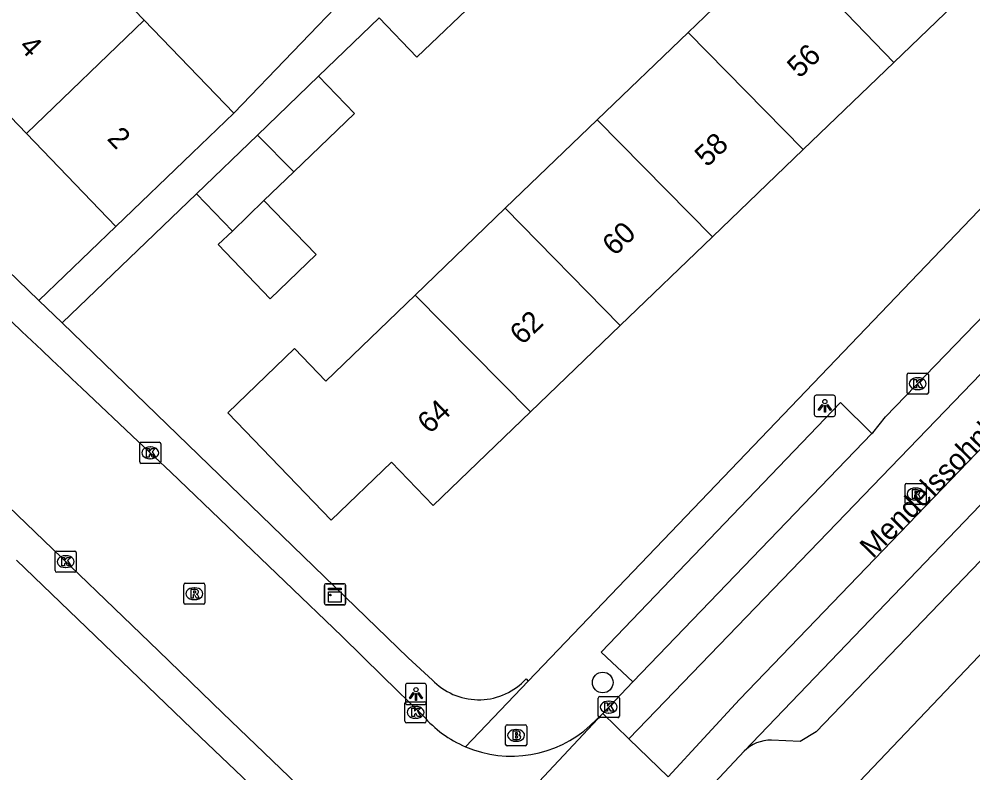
# Model space of a CAD drawing. Extents: x 159040 to 160094, y 381214 to 382518.
# Drawn here: x 159553.25 to 159598.33, y 382041.78 to 382077.42 of the extents above; entities that cross this region are included whole.
import ezdxf

# ---------------------------------------------------------------- set-up
doc = ezdxf.new("R2010")
doc.units = 0
for name, color, linetype in [('IMGEO_Boom', 7, 'Continuous'), ('IMGEO_Brandkraan', 7, 'Continuous'), ('IMGEO_Kast', 7, 'Continuous'), ('IMGEO_Kolk', 7, 'Continuous'), ('IMGEO_Lichtpunt', 7, 'Continuous'), ('IMGEO_Openbare_ruimte_label', 7, 'Continuous'), ('IMGEO_Pand', 7, 'Continuous'), ('IMGEO_Pand_nummerreeks', 7, 'Continuous'), ('IMGEO_Rijbaan_lokaal_gesloten', 7, 'Continuous'), ('IMGEO_Rijbaan_lokaal_open', 7, 'Continuous'), ('IMGEO_Rioolput', 7, 'Continuous'), ('IMGEO_Voetpad_open', 7, 'Continuous')]:
    doc.layers.add(name, color=color, linetype=linetype)

msp = doc.modelspace()

# ---------------------------------------------------------------- linework, layer by layer
at = {"layer": 'IMGEO_Boom'}
msp.add_circle((159580.833, 382046.052), 0.489, dxfattribs=at)
at = {"layer": 'IMGEO_Brandkraan'}
for p, q in [((159576.239, 382043.126), (159576.239, 382043.978)), ((159576.314, 382044.052), (159577.166, 382044.052)), ((159577.24, 382043.978), (159577.24, 382043.126)), ((159576.727, 382043.832), (159576.752, 382043.832)), ((159576.75, 382043.272), (159576.725, 382043.272)), ((159577.166, 382043.052), (159576.314, 382043.052))]:
    msp.add_line(p, q, dxfattribs=at)
for points in [[(159576.239, 382043.126), (159576.239, 382043.978)], [(159576.314, 382044.052), (159577.166, 382044.052)], [(159577.24, 382043.978), (159577.24, 382043.126)], [(159576.587, 382043.752), (159576.587, 382043.352), (159576.8, 382043.352)], [(159576.818, 382043.752), (159576.587, 382043.752)], [(159576.766, 382043.671), (159576.712, 382043.671), (159576.712, 382043.595)], [(159576.712, 382043.595), (159576.765, 382043.595)], [(159576.774, 382043.519), (159576.712, 382043.519), (159576.712, 382043.438)], [(159576.712, 382043.438), (159576.774, 382043.438)], [(159577.166, 382043.052), (159576.314, 382043.052)]]:
    msp.add_lwpolyline(points, dxfattribs=at)
for centre, radius, start, end in [((159576.316, 382043.976), 0.0765, 91.552, 178.448), ((159576.316, 382043.976), 0.0765, 91.552, 178.448), ((159577.164, 382043.976), 0.0765, 1.552, 88.448), ((159577.164, 382043.976), 0.0765, 1.552, 88.448), ((159576.767, 382043.633), 0.0379, 267.8285, 90.9355), ((159576.822, 382043.607), 0.145, 59.4692, 91.5367), ((159576.847, 382043.654), 0.0922, 285.5137, 58.1501), ((159576.852, 382043.462), 0.105, 301.3115, 78.989), ((159576.316, 382043.128), 0.0765, 181.552, 268.448), ((159576.316, 382043.128), 0.0765, 181.552, 268.448), ((159576.775, 382043.478), 0.0404, 269.8759, 90.5077), ((159576.806, 382043.603), 0.251, 268.6676, 293.5347), ((159577.164, 382043.128), 0.0765, 271.552, 358.448), ((159577.164, 382043.128), 0.0765, 271.552, 358.448)]:
    msp.add_arc(centre, radius, start, end, dxfattribs=at)
for centre, major_axis, ratio, start_param, end_param in [((159576.726, 382043.552), (-0.387, 0.002), 0.722429, 4.712389, 7.853982), ((159576.751, 382043.552), (-0.39, 0.002), 0.717154, 1.570796, 4.712389)]:
    msp.add_ellipse(centre, major_axis=major_axis, ratio=ratio, start_param=start_param, end_param=end_param, dxfattribs=at)
at = {"layer": 'IMGEO_Kast'}
for p, q in [((159567.683, 382049.796), (159567.683, 382050.637)), ((159567.683, 382050.637), (159567.683, 382049.796)), ((159567.758, 382050.721), (159568.599, 382050.721)), ((159568.599, 382050.721), (159567.758, 382050.721)), ((159568.683, 382050.646), (159568.683, 382049.805)), ((159568.683, 382049.805), (159568.683, 382050.646)), ((159568.608, 382049.721), (159567.767, 382049.721)), ((159567.767, 382049.721), (159568.608, 382049.721))]:
    msp.add_line(p, q, dxfattribs=at)
for points in [[(159567.878, 382050.511), (159568.478, 382050.511), (159568.478, 382050.426), (159567.878, 382050.426), (159567.878, 382050.511)], [(159567.878, 382050.336), (159568.478, 382050.336), (159568.478, 382049.847), (159567.878, 382049.847), (159567.878, 382050.336)]]:
    msp.add_lwpolyline(points, dxfattribs=at)
msp.add_circle((159567.962, 382050.185), 0.0377, dxfattribs=at)
for centre, start, end in [((159567.761, 382050.643), 92.4484, 184.2845), ((159567.761, 382050.643), 92.4484, 184.2845), ((159568.605, 382050.643), 2.4484, 94.2845), ((159568.605, 382050.643), 2.4484, 94.2845), ((159567.761, 382049.799), 182.4484, 274.2845), ((159567.761, 382049.799), 182.4484, 274.2845), ((159568.605, 382049.799), 272.4484, 4.2845), ((159568.605, 382049.799), 272.4484, 4.2845)]:
    msp.add_arc(centre, 0.0779, start, end, dxfattribs=at)
at = {"layer": 'IMGEO_Kolk'}
for p, q in [((159595.295, 382060.68), (159596.147, 382060.68)), ((159595.22, 382059.754), (159595.22, 382060.606)), ((159595.708, 382060.46), (159595.733, 382060.46)), ((159596.221, 382060.606), (159596.221, 382059.754)), ((159595.731, 382059.9), (159595.706, 382059.9)), ((159596.147, 382059.68), (159595.295, 382059.68)), ((159558.949, 382056.484), (159558.949, 382057.336)), ((159559.024, 382057.41), (159559.876, 382057.41)), ((159559.437, 382057.19), (159559.462, 382057.19)), ((159559.95, 382057.336), (159559.95, 382056.484)), ((159559.46, 382056.63), (159559.435, 382056.63)), ((159559.876, 382056.41), (159559.024, 382056.41)), ((159554.953, 382051.342), (159554.953, 382052.194)), ((159555.028, 382052.268), (159555.88, 382052.268)), ((159555.954, 382052.194), (159555.954, 382051.342)), ((159555.441, 382052.048), (159555.466, 382052.048)), ((159555.88, 382051.268), (159555.028, 382051.268)), ((159555.464, 382051.488), (159555.439, 382051.488)), ((159580.693, 382045.39), (159581.545, 382045.39)), ((159571.487, 382044.217), (159571.487, 382045.069)), ((159571.562, 382045.143), (159572.414, 382045.143)), ((159571.975, 382044.923), (159572, 382044.923)), ((159572.488, 382045.069), (159572.488, 382044.217)), ((159580.618, 382044.464), (159580.618, 382045.316)), ((159581.106, 382045.17), (159581.131, 382045.17)), ((159581.619, 382045.316), (159581.619, 382044.464)), ((159581.129, 382044.61), (159581.104, 382044.61)), ((159572.414, 382044.143), (159571.562, 382044.143)), ((159571.998, 382044.363), (159571.973, 382044.363)), ((159581.545, 382044.39), (159580.693, 382044.39))]:
    msp.add_line(p, q, dxfattribs=at)
for points in [[(159595.295, 382060.68), (159596.147, 382060.68)], [(159595.22, 382059.754), (159595.22, 382060.606)], [(159595.541, 382060.38), (159595.664, 382060.38), (159595.664, 382060.229), (159595.794, 382060.38), (159595.958, 382060.38), (159595.812, 382060.229), (159595.965, 382059.98), (159595.813, 382059.98), (159595.728, 382060.144), (159595.664, 382060.077), (159595.664, 382059.98), (159595.541, 382059.98), (159595.541, 382060.38)], [(159596.221, 382060.606), (159596.221, 382059.754)], [(159596.147, 382059.68), (159595.295, 382059.68)], [(159558.949, 382056.484), (159558.949, 382057.336)], [(159559.024, 382057.41), (159559.876, 382057.41)], [(159559.27, 382057.11), (159559.393, 382057.11), (159559.393, 382056.959), (159559.523, 382057.11), (159559.687, 382057.11), (159559.541, 382056.959), (159559.694, 382056.71), (159559.542, 382056.71), (159559.457, 382056.874), (159559.393, 382056.807), (159559.393, 382056.71), (159559.27, 382056.71), (159559.27, 382057.11)], [(159559.95, 382057.336), (159559.95, 382056.484)], [(159559.876, 382056.41), (159559.024, 382056.41)], [(159554.953, 382051.342), (159554.953, 382052.194)], [(159555.028, 382052.268), (159555.88, 382052.268)], [(159555.954, 382052.194), (159555.954, 382051.342)], [(159555.274, 382051.968), (159555.397, 382051.968), (159555.397, 382051.817), (159555.527, 382051.968), (159555.691, 382051.968), (159555.545, 382051.817), (159555.698, 382051.568), (159555.546, 382051.568), (159555.461, 382051.732), (159555.397, 382051.665), (159555.397, 382051.568), (159555.274, 382051.568), (159555.274, 382051.968)], [(159555.88, 382051.268), (159555.028, 382051.268)], [(159580.693, 382045.39), (159581.545, 382045.39)], [(159571.487, 382044.217), (159571.487, 382045.069)], [(159571.562, 382045.143), (159572.414, 382045.143)], [(159572.488, 382045.069), (159572.488, 382044.217)], [(159580.618, 382044.464), (159580.618, 382045.316)], [(159580.939, 382045.09), (159581.062, 382045.09), (159581.062, 382044.939), (159581.192, 382045.09), (159581.356, 382045.09), (159581.21, 382044.939), (159581.363, 382044.69), (159581.211, 382044.69), (159581.126, 382044.854), (159581.062, 382044.787), (159581.062, 382044.69), (159580.939, 382044.69), (159580.939, 382045.09)], [(159581.619, 382045.316), (159581.619, 382044.464)], [(159571.808, 382044.843), (159571.931, 382044.843), (159571.931, 382044.692), (159572.061, 382044.843), (159572.225, 382044.843), (159572.079, 382044.692), (159572.232, 382044.443), (159572.08, 382044.443), (159571.995, 382044.607), (159571.931, 382044.54), (159571.931, 382044.443), (159571.808, 382044.443), (159571.808, 382044.843)], [(159572.414, 382044.143), (159571.562, 382044.143)], [(159581.545, 382044.39), (159580.693, 382044.39)]]:
    msp.add_lwpolyline(points, dxfattribs=at)
for centre, start, end in [((159595.297, 382060.604), 91.552, 178.448), ((159595.297, 382060.604), 91.552, 178.448), ((159596.145, 382060.604), 1.552, 88.448), ((159596.145, 382060.604), 1.552, 88.448), ((159595.297, 382059.756), 181.552, 268.448), ((159595.297, 382059.756), 181.552, 268.448), ((159596.145, 382059.756), 271.552, 358.448), ((159596.145, 382059.756), 271.552, 358.448), ((159559.026, 382057.334), 91.552, 178.448), ((159559.026, 382057.334), 91.552, 178.448), ((159559.874, 382057.334), 1.552, 88.448), ((159559.874, 382057.334), 1.552, 88.448), ((159559.026, 382056.486), 181.552, 268.448), ((159559.026, 382056.486), 181.552, 268.448), ((159559.874, 382056.486), 271.552, 358.448), ((159559.874, 382056.486), 271.552, 358.448), ((159555.03, 382052.192), 91.552, 178.448), ((159555.03, 382052.192), 91.552, 178.448), ((159555.878, 382052.192), 1.552, 88.448), ((159555.878, 382052.192), 1.552, 88.448), ((159555.03, 382051.344), 181.552, 268.448), ((159555.03, 382051.344), 181.552, 268.448), ((159555.878, 382051.344), 271.552, 358.448), ((159555.878, 382051.344), 271.552, 358.448), ((159580.695, 382045.314), 91.552, 178.448), ((159580.695, 382045.314), 91.552, 178.448), ((159581.543, 382045.314), 1.552, 88.448), ((159581.543, 382045.314), 1.552, 88.448), ((159571.564, 382045.067), 91.552, 178.448), ((159571.564, 382045.067), 91.552, 178.448), ((159572.412, 382045.067), 1.552, 88.448), ((159572.412, 382045.067), 1.552, 88.448), ((159580.695, 382044.466), 181.552, 268.448), ((159580.695, 382044.466), 181.552, 268.448), ((159581.543, 382044.466), 271.552, 358.448), ((159581.543, 382044.466), 271.552, 358.448), ((159571.564, 382044.219), 181.552, 268.448), ((159571.564, 382044.219), 181.552, 268.448), ((159572.412, 382044.219), 271.552, 358.448), ((159572.412, 382044.219), 271.552, 358.448)]:
    msp.add_arc(centre, 0.0765, start, end, dxfattribs=at)
for centre, major_axis, ratio, start_param, end_param in [((159595.707, 382060.18), (-0.387, 0.002), 0.722429, 4.712389, 7.853982), ((159595.732, 382060.18), (-0.39, 0.002), 0.717154, 1.570796, 4.712389), ((159559.436, 382056.91), (-0.387, 0.002), 0.722429, 4.712389, 7.853982), ((159559.461, 382056.91), (-0.39, 0.002), 0.717154, 1.570796, 4.712389), ((159555.44, 382051.768), (-0.387, 0.002), 0.722429, 4.712389, 7.853982), ((159555.465, 382051.768), (-0.39, 0.002), 0.717154, 1.570796, 4.712389), ((159571.974, 382044.643), (-0.387, 0.002), 0.722429, 4.712389, 7.853982), ((159571.999, 382044.643), (-0.39, 0.002), 0.717154, 1.570796, 4.712389), ((159581.105, 382044.89), (-0.387, 0.002), 0.722429, 4.712389, 7.853982), ((159581.13, 382044.89), (-0.39, 0.002), 0.717154, 1.570796, 4.712389)]:
    msp.add_ellipse(centre, major_axis=major_axis, ratio=ratio, start_param=start_param, end_param=end_param, dxfattribs=at)
at = {"layer": 'IMGEO_Lichtpunt'}
for p, q in [((159590.831, 382059.535), (159590.831, 382058.728)), ((159590.831, 382059.535), (159590.831, 382058.728)), ((159591.733, 382059.63), (159590.925, 382059.63)), ((159591.733, 382059.63), (159590.925, 382059.63)), ((159591.827, 382058.728), (159591.827, 382059.535)), ((159591.827, 382058.728), (159591.827, 382059.535)), ((159590.925, 382058.634), (159591.733, 382058.634)), ((159590.925, 382058.634), (159591.733, 382058.634)), ((159571.507, 382045.913), (159571.507, 382045.106)), ((159571.507, 382045.913), (159571.507, 382045.106)), ((159572.409, 382046.008), (159571.601, 382046.008)), ((159572.409, 382046.008), (159571.601, 382046.008)), ((159572.503, 382045.106), (159572.503, 382045.913)), ((159572.503, 382045.106), (159572.503, 382045.913)), ((159571.601, 382045.012), (159572.409, 382045.012)), ((159571.601, 382045.012), (159572.409, 382045.012))]:
    msp.add_line(p, q, dxfattribs=at)
for points in [[(159591.205, 382059.199), (159591.244, 382059.171), (159591.056, 382058.909), (159591.018, 382058.936), (159591.205, 382059.199)], [(159591.307, 382059.151), (159591.354, 382059.151), (159591.354, 382058.829), (159591.307, 382058.829), (159591.307, 382059.151)], [(159591.417, 382059.171), (159591.455, 382059.198), (159591.642, 382058.936), (159591.603, 382058.908), (159591.417, 382059.171)], [(159571.881, 382045.577), (159571.92, 382045.549), (159571.732, 382045.287), (159571.694, 382045.314), (159571.881, 382045.577)], [(159571.983, 382045.529), (159572.03, 382045.529), (159572.03, 382045.207), (159571.983, 382045.207), (159571.983, 382045.529)], [(159572.093, 382045.549), (159572.131, 382045.576), (159572.318, 382045.314), (159572.279, 382045.286), (159572.093, 382045.549)]]:
    msp.add_lwpolyline(points, dxfattribs=at)
for centre in [(159591.33, 382059.333), (159572.006, 382045.711)]:
    msp.add_circle(centre, 0.0994, dxfattribs=at)
for centre, start, end in [((159590.925, 382059.535), 90, 180), ((159590.925, 382059.535), 90, 180), ((159591.733, 382059.535), 0, 90), ((159591.733, 382059.535), 0, 90), ((159590.925, 382058.728), 180, 270), ((159590.925, 382058.728), 180, 270), ((159591.733, 382058.728), 270, 0), ((159591.733, 382058.728), 270, 360), ((159571.601, 382045.913), 90, 180), ((159571.601, 382045.913), 90, 180), ((159572.409, 382045.913), 0, 90), ((159572.409, 382045.913), 0, 90), ((159571.601, 382045.106), 180, 270), ((159571.601, 382045.106), 180, 270), ((159572.409, 382045.106), 270, 0), ((159572.409, 382045.106), 270, 360)]:
    msp.add_arc(centre, 0.0946, start, end, dxfattribs=at)
at = {"layer": 'IMGEO_Pand'}
for points in [[(159555.026, 382081.666), (159559.169, 382077.362)], [(159584.868, 382076.786), (159589.206, 382080.96)], [(159594.587, 382075.368), (159589.206, 382080.96)], [(159599.031, 382079.644), (159594.587, 382075.368)], [(159570.264, 382077.469), (159572.053, 382075.611), (159575.056, 382078.501)], [(159559.169, 382077.362), (159553.604, 382072.007)], [(159559.169, 382077.362), (159563.393, 382072.971)], [(159580.572, 382072.652), (159584.868, 382076.786)], [(159590.31, 382071.252), (159584.868, 382076.786)], [(159553.604, 382072.007), (159549.462, 382076.312)], [(159594.587, 382075.368), (159590.31, 382071.252)], [(159564.511, 382071.934), (159567.401, 382074.714)], [(159567.401, 382074.714), (159569.1, 382072.947), (159566.232, 382070.188)], [(159563.393, 382072.971), (159561.432, 382071.084), (159557.828, 382067.617)], [(159576.23, 382068.474), (159580.572, 382072.652)], [(159586.023, 382067.128), (159580.572, 382072.652)], [(159557.828, 382067.617), (159553.604, 382072.007)], [(159561.63, 382069.161), (159564.511, 382071.934)], [(159566.232, 382070.188), (159564.511, 382071.934)], [(159590.31, 382071.252), (159586.023, 382067.128)], [(159566.232, 382070.188), (159564.824, 382068.833)], [(159563.329, 382067.395), (159561.63, 382069.161)], [(159564.824, 382068.833), (159567.283, 382066.278), (159565.118, 382064.195), (159562.659, 382066.751), (159563.329, 382067.395)], [(159564.824, 382068.833), (159563.329, 382067.395)], [(159571.966, 382064.371), (159576.23, 382068.474)], [(159576.23, 382068.474), (159581.652, 382062.922)], [(159586.023, 382067.128), (159581.652, 382062.922)], [(159577.414, 382058.844), (159572.818, 382054.422), (159570.848, 382056.469), (159567.996, 382053.725), (159563.113, 382058.8), (159566.267, 382061.835), (159567.74, 382060.305), (159571.966, 382064.371)], [(159577.414, 382058.844), (159571.966, 382064.371)], [(159581.652, 382062.922), (159577.414, 382058.844)]]:
    msp.add_lwpolyline(points, dxfattribs=at)
at = {"layer": 'IMGEO_Rijbaan_lokaal_gesloten'}
for points in [[(159583.922, 382041.594), (159587.29, 382045.245), (159614.87, 382073.915), (159626.232, 382085.76)], [(159610.665, 382075.629), (159611.953, 382074.387), (159582.072, 382043.388)], [(159593.556, 382057.82), (159593.593, 382057.859), (159594.199, 382058.607), (159610.665, 382075.629)], [(159587.513, 382042.8), (159617.984, 382074.576)], [(159593.556, 382057.82), (159582.257, 382046.084)], [(159580.833, 382044.59), (159582.257, 382046.084)], [(159582.072, 382043.388), (159580.833, 382044.59)], [(159583.922, 382041.594), (159582.072, 382043.388)], [(159587.513, 382042.8), (159575.41, 382029.863)]]:
    msp.add_lwpolyline(points, dxfattribs=at)
at = {"layer": 'IMGEO_Rijbaan_lokaal_open'}
for points in [[(159536.716, 382069.755), (159541.068, 382065.611), (159559.84, 382047.55), (159562.874, 382044.6), (159567.959, 382039.739)], [(159556.217, 382059.966), (159558.877, 382057.449), (159560.421, 382055.991), (159568.501, 382048.238), (159570.443, 382046.332), (159572.347, 382044.476)], [(159568.543, 382031.458), (159580.833, 382044.59)], [(159580.833, 382044.59), (159580.246, 382044.02)]]:
    msp.add_lwpolyline(points, dxfattribs=at)
for centre, radius, start, end in [((161707.06, 384330.826), 3127.768, 226.173349, 226.554784), ((159576.51, 382048.077), 5.504, 220.8562, 246.813), ((159576.519, 382048.085), 5.515, 246.7682, 312.5183)]:
    msp.add_arc(centre, radius, start, end, dxfattribs=at)
at = {"layer": 'IMGEO_Rioolput'}
for p, q in [((159595.122, 382054.539), (159595.122, 382055.391)), ((159595.197, 382055.465), (159596.049, 382055.465)), ((159595.61, 382055.245), (159595.635, 382055.245)), ((159596.123, 382055.391), (159596.123, 382054.539)), ((159596.049, 382054.465), (159595.197, 382054.465)), ((159595.633, 382054.685), (159595.608, 382054.685)), ((159561.107, 382050.749), (159561.959, 382050.749)), ((159561.032, 382049.823), (159561.032, 382050.675)), ((159561.52, 382050.529), (159561.545, 382050.529)), ((159562.033, 382050.675), (159562.033, 382049.823)), ((159561.543, 382049.969), (159561.518, 382049.969)), ((159561.959, 382049.749), (159561.107, 382049.749))]:
    msp.add_line(p, q, dxfattribs=at)
for points in [[(159595.122, 382054.539), (159595.122, 382055.391)], [(159595.197, 382055.465), (159596.049, 382055.465)], [(159596.123, 382055.391), (159596.123, 382054.539)], [(159595.711, 382055.163), (159595.459, 382055.165), (159595.459, 382054.765)], [(159595.459, 382054.765), (159595.583, 382054.765), (159595.583, 382054.927), (159595.594, 382054.927)], [(159595.637, 382055.084), (159595.583, 382055.084), (159595.583, 382055.003)], [(159595.583, 382055.003), (159595.635, 382055.003)], [(159595.641, 382054.898), (159595.712, 382054.765), (159595.852, 382054.765), (159595.787, 382054.891)], [(159596.049, 382054.465), (159595.197, 382054.465)], [(159561.107, 382050.749), (159561.959, 382050.749)], [(159561.032, 382049.823), (159561.032, 382050.675)], [(159561.621, 382050.447), (159561.369, 382050.449), (159561.369, 382050.049)], [(159561.547, 382050.368), (159561.493, 382050.368), (159561.493, 382050.287)], [(159561.493, 382050.287), (159561.545, 382050.287)], [(159562.033, 382050.675), (159562.033, 382049.823)], [(159561.369, 382050.049), (159561.493, 382050.049), (159561.493, 382050.211), (159561.504, 382050.211)], [(159561.551, 382050.182), (159561.622, 382050.049), (159561.762, 382050.049), (159561.697, 382050.175)], [(159561.959, 382049.749), (159561.107, 382049.749)]]:
    msp.add_lwpolyline(points, dxfattribs=at)
for centre, radius, start, end in [((159595.199, 382055.389), 0.0765, 91.552, 178.448), ((159595.199, 382055.389), 0.0765, 91.552, 178.448), ((159596.047, 382055.389), 0.0765, 1.552, 88.448), ((159596.047, 382055.389), 0.0765, 1.552, 88.448), ((159595.593, 382054.874), 0.0533, 26.0293, 88.6989), ((159595.619, 382055.192), 0.19, 274.7715, 282.9687), ((159595.643, 382054.988), 0.0964, 77.0061, 93.1865), ((159595.657, 382055.045), 0.0378, 276.6634, 79.6772), ((159595.71, 382055.053), 0.109, 350.3612, 89.416), ((159595.708, 382055.053), 0.112, 277.5842, 350.9817), ((159595.692, 382054.838), 0.108, 29.5134, 73.7905), ((159595.199, 382054.541), 0.0765, 181.552, 268.448), ((159595.199, 382054.541), 0.0765, 181.552, 268.448), ((159596.047, 382054.541), 0.0765, 271.552, 358.448), ((159596.047, 382054.541), 0.0765, 271.552, 358.448), ((159561.109, 382050.673), 0.0765, 91.552, 178.448), ((159561.109, 382050.673), 0.0765, 91.552, 178.448), ((159561.957, 382050.673), 0.0765, 1.552, 88.448), ((159561.957, 382050.673), 0.0765, 1.552, 88.448), ((159561.529, 382050.476), 0.19, 274.7715, 282.9687), ((159561.553, 382050.272), 0.0964, 77.0061, 93.1865), ((159561.567, 382050.329), 0.0378, 276.6634, 79.6772), ((159561.62, 382050.337), 0.109, 350.3612, 89.416), ((159561.618, 382050.337), 0.112, 277.5842, 350.9817), ((159561.503, 382050.158), 0.0533, 26.0293, 88.6989), ((159561.602, 382050.122), 0.108, 29.5134, 73.7905), ((159561.109, 382049.825), 0.0765, 181.552, 268.448), ((159561.109, 382049.825), 0.0765, 181.552, 268.448), ((159561.957, 382049.825), 0.0765, 271.552, 358.448), ((159561.957, 382049.825), 0.0765, 271.552, 358.448)]:
    msp.add_arc(centre, radius, start, end, dxfattribs=at)
for centre, major_axis, ratio, start_param, end_param in [((159595.609, 382054.965), (-0.387, 0.002), 0.722429, 4.712389, 7.853982), ((159595.634, 382054.965), (-0.39, 0.002), 0.717154, 1.570796, 4.712389), ((159561.519, 382050.249), (-0.387, 0.002), 0.722429, 4.712389, 7.853982), ((159561.544, 382050.249), (-0.39, 0.002), 0.717154, 1.570796, 4.712389)]:
    msp.add_ellipse(centre, major_axis=major_axis, ratio=ratio, start_param=start_param, end_param=end_param, dxfattribs=at)
at = {"layer": 'IMGEO_Voetpad_open'}
for points in [[(159554.187, 382064.114), (159523.273, 382094.042), (159506.53, 382109.971), (159512.041, 382115.204)], [(159568.978, 382078.786), (159563.393, 382072.971)], [(159567.401, 382074.714), (159570.264, 382077.469)], [(159577.31, 382046.118), (159602.129, 382072.061)], [(159617.288, 382071.167), (159590.917, 382043.721), (159590.165, 382043.265), (159588.809, 382043.328)], [(159555.283, 382063.053), (159561.63, 382069.161)], [(159557.828, 382067.617), (159554.187, 382064.114)], [(159554.187, 382064.114), (159555.283, 382063.053)], [(159555.283, 382063.053), (159571.642, 382047.216), (159572.787, 382046.16), (159572.878, 382046.076)], [(159582.257, 382046.084), (159580.758, 382047.49), (159592.066, 382059.291), (159593.556, 382057.82)], [(159609.877, 382059.124), (159592.963, 382041.377)], [(159553.121, 382051.83), (159561.827, 382043.469), (159567.432, 382038.126)], [(159574.343, 382043.017), (159577.31, 382046.118)], [(159577.21, 382046.219), (159577.31, 382046.118)]]:
    msp.add_lwpolyline(points, dxfattribs=at)
for centre, radius, start, end in [((159574.974, 382048.275), 3.038, 226.3807, 317.4006), ((159588.782, 382041.54), 1.788, 89.1255, 135.2072)]:
    msp.add_arc(centre, radius, start, end, dxfattribs=at)

# ---------------------------------------------------------------- texts
at = {"layer": 'IMGEO_Openbare_ruimte_label'}
msp.add_text('Mendelssohnlaan', height=1, rotation=45.4862, dxfattribs=at).set_placement((159593.601, 382051.876))
at = {"layer": 'IMGEO_Pand_nummerreeks'}
for s, rotation, p in [('4', 313.8959, (159553.195, 382076.068)), ('56', 43.8962, (159590.135, 382074.581)), ('2', 313.8959, (159557.365, 382071.733)), ('58', 43.8962, (159585.768, 382070.38)), ('60', 43.8962, (159581.399, 382066.176)), ('62', 43.8962, (159577.027, 382061.968)), ('64', 43.8962, (159572.66, 382057.767))]:
    msp.add_text(s, height=1, rotation=rotation, dxfattribs=at).set_placement(p)

doc.saveas('drawing.dxf')
